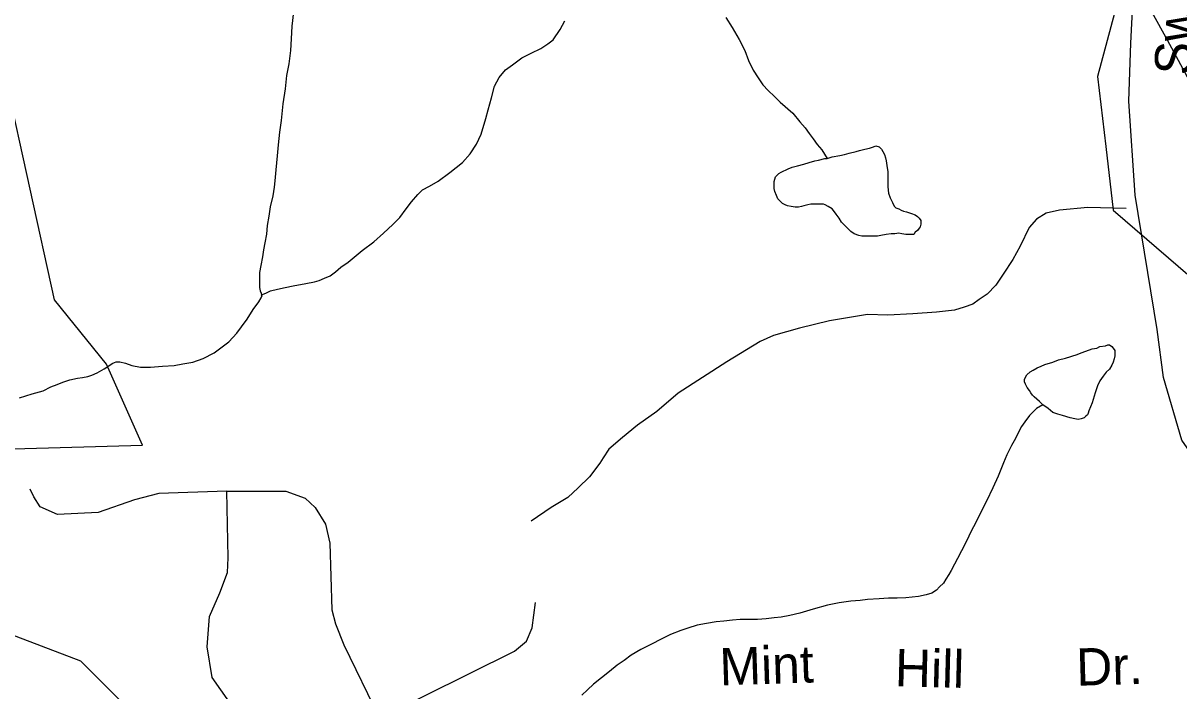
# Model space of a CAD drawing. Extents: x 2001466 to 2224147, y 644118 to 847247.
# Drawn here: x 2042019 to 2044965, y 737044 to 738745 of the extents above; entities that cross this region are included whole.
import ezdxf

# ---------------------------------------------------------------- set-up
doc = ezdxf.new("R2010")
doc.units = 0
for name, color, linetype in [('Exist Boundary Political City Limit New Hole', 7, 'Continuous'), ('Exist Hydrographic Creek Single Shore', 7, 'Continuous'), ('Exist Hydrographic Misc Water Feature', 7, 'Continuous'), ('Exist Railroad Mainline', 7, 'Continuous'), ('Exist Road Non-System Type 51', 7, 'Continuous'), ('Exist Road Non-System Type 51 Label', 7, 'Continuous'), ('Exist Road Secondary Type 51 Attributed', 7, 'Continuous'), ('Map Preparation Boundary City Limit Buffer Line', 7, 'Continuous')]:
    doc.layers.add(name, color=color, linetype=linetype)

msp = doc.modelspace()

# ---------------------------------------------------------------- linework, layer by layer
at = {"layer": 'Exist Boundary Political City Limit New Hole'}
msp.add_lwpolyline([(2041692.5, 737651.8), (2042322.8, 737669.9), (2042231.8, 737876.1), (2042098.5, 738039.8), (2041974.5, 738603.8)], dxfattribs=at)
at = {"layer": 'Exist Hydrographic Creek Single Shore'}
msp.add_lwpolyline([(2043110.3, 735564.8), (2042993.2, 735787.1), (2042926.1, 735978.7), (2042926.1, 736228.1), (2042834.3, 736312), (2042800.2, 736496.4), (2042716.1, 736629.4), (2042408.2, 736780), (2042316.3, 736903.3), (2042283.3, 737002.5), (2042166.2, 737119.6), (2041882.2, 737227.1), (2041615.2, 737459), (2041598.2, 737702.1), (2041398.3, 737850.6), (2041239.1, 737899.7), (2040948.2, 737859.8), (2040839.3, 737924.4), (2040648.2, 737974.1), (2040506.3, 737941), (2040056.8, 737940.6)], dxfattribs=at)
at = {"layer": 'Exist Hydrographic Misc Water Feature'}
for p, q in [((2044778.1, 738430.3), (2044797.4, 738268.9)), ((2044778.1, 738430.3), (2044797.4, 738268.9)), ((2044797.4, 738268.9), (2044993, 738099.2))]:
    msp.add_line(p, q, dxfattribs=at)
for points in [[(2044923.3, 739089.5), (2044824.9, 738862.9), (2044757, 738608.8), (2044778.1, 738430.3)], [(2044923.3, 739089.5), (2044824.9, 738862.9), (2044757, 738608.8), (2044778.1, 738430.3)], [(2042708.1, 738773.3), (2042704, 738737.3), (2042702.2, 738705.3), (2042700.1, 738675.3), (2042696.3, 738641.3), (2042690.3, 738611.2), (2042686.4, 738577.3), (2042680.5, 738539.3), (2042676.6, 738497.2), (2042672.5, 738467.2), (2042668.8, 738435.3), (2042666.7, 738407.3), (2042662.8, 738371.3), (2042660.8, 738343.2), (2042658.7, 738327.2), (2042655, 738305.3), (2042648.9, 738277.3), (2042645, 738253.3), (2042641.1, 738229.3), (2042639, 738207.2), (2042635.1, 738185.2), (2042631.2, 738167.3), (2042629.2, 738149.3), (2042625.1, 738127.3), (2042621.4, 738109.3), (2042621.4, 738095.3), (2042621.4, 738083.2), (2042621.4, 738071.2), (2042623.3, 738063.2), (2042625.3, 738057.2), (2042626.5, 738052.5), (2042627.4, 738049.2)], [(2042627.4, 738049.2), (2042626.5, 738052.5), (2042637.4, 738057.2), (2042649.3, 738063.2), (2042667.3, 738067.3), (2042687.2, 738071.4), (2042707.3, 738075.4), (2042739.3, 738081.4), (2042761.3, 738085.5), (2042773.4, 738089.5), (2042787.3, 738095.6), (2042801.2, 738101.6), (2042815.2, 738111.6), (2042829.1, 738123.6), (2042847.2, 738135.6), (2042883.3, 738165.7), (2042913, 738187.8), (2042937, 738209.8), (2042961, 738231.8), (2042979, 738249.9), (2042995, 738271.9), (2043009, 738289.9), (2043024.7, 738308), (2043036.8, 738320), (2043054.9, 738330), (2043076.8, 738342.1), (2043106.8, 738364.2), (2043138.8, 738390.1), (2043158.6, 738412.2), (2043174.6, 738436.2), (2043186.5, 738462.3), (2043198.4, 738502.3), (2043204.4, 738524.2), (2043212.4, 738554.3), (2043220.4, 738584.3), (2043232.3, 738606.3), (2043248.3, 738626.3), (2043266.1, 738638.4), (2043290.1, 738656.4), (2043314.1, 738668.4), (2043338.1, 738680.5), (2043356.1, 738692.5), (2043370.1, 738702.6), (2043387.9, 738728.6), (2043400, 738750.6)], [(2043809.9, 738759.4), (2043825.9, 738733.4), (2043843.9, 738703.5), (2043858.1, 738675.5), (2043868.1, 738649.5), (2043880, 738625.5), (2043892.1, 738605.6), (2043904.2, 738587.6), (2043918.2, 738573.6), (2043934.2, 738557.7), (2043948.3, 738543.6), (2043980.3, 738515.7), (2043998.3, 738493.8), (2044012.5, 738477.9), (2044022.5, 738463.9), (2044032.4, 738449.8), (2044042.4, 738435.9), (2044054.5, 738421.9), (2044068.5, 738399.9)], [(2044068.5, 738399.9), (2044080.6, 738404), (2044100.4, 738408), (2044112.3, 738410), (2044124.4, 738414), (2044142.5, 738418.1), (2044150.5, 738420.1), (2044164.4, 738424.1), (2044176.5, 738426.1), (2044186.4, 738430.1), (2044192.5, 738432.2), (2044200.5, 738430.1), (2044206.5, 738424.1), (2044210.4, 738418.2), (2044214.5, 738410.2), (2044216.5, 738402.2), (2044218.6, 738394.2), (2044220.6, 738382.2), (2044222.5, 738366.2), (2044222.5, 738356.2), (2044222.5, 738342.2), (2044222.7, 738328.2), (2044224.7, 738312.2), (2044228.6, 738300.2), (2044234.8, 738288.3), (2044238.7, 738278.3), (2044242.8, 738274.3), (2044250.8, 738272.3), (2044256.7, 738268.3), (2044262.6, 738266.3), (2044270.6, 738264.3), (2044282.7, 738260.3), (2044292.8, 738256.3), (2044298.7, 738252.4), (2044302.8, 738248.4), (2044306.7, 738242.4), (2044306.7, 738236.4), (2044306.7, 738232.4), (2044304.9, 738226.4), (2044302.8, 738222.4), (2044298.7, 738216.4), (2044292.8, 738212.4), (2044288.9, 738206.4), (2044280.9, 738206.4), (2044268.8, 738206.4), (2044258.7, 738208.4), (2044250.8, 738210.3), (2044240.7, 738208.3), (2044230.9, 738208.3), (2044218.8, 738206.2), (2044204.8, 738204.2), (2044196.8, 738202.2), (2044186.8, 738202.2), (2044178.8, 738202.2), (2044168.7, 738202.2), (2044156.8, 738202.2), (2044148.8, 738204.1), (2044136.7, 738208.1), (2044128.7, 738214.1), (2044120.7, 738222.1), (2044114.8, 738228), (2044110.7, 738232), (2044104.8, 738238), (2044098.8, 738248), (2044090.8, 738258), (2044086.7, 738264), (2044080.8, 738272), (2044070.7, 738278), (2044062.7, 738281.9), (2044058.6, 738283.9), (2044048.8, 738283.9), (2044036.7, 738283.9), (2044026.6, 738283.8), (2044018.6, 738281.8), (2044008.6, 738279.8), (2044002.8, 738277.8), (2043994.8, 738275.8), (2043986.8, 738275.8), (2043976.8, 738277.8), (2043966.8, 738279.8), (2043960.8, 738281.7), (2043954.7, 738285.7), (2043948.7, 738291.7), (2043942.8, 738297.7), (2043938.7, 738305.7), (2043934.8, 738315.7), (2043932.7, 738323.7), (2043932.7, 738331.7), (2043932.7, 738341.6), (2043934.8, 738347.6), (2043936.6, 738353.7), (2043940.5, 738357.7), (2043944.6, 738361.7), (2043950.6, 738365.7), (2043968.6, 738373.7), (2043978.6, 738377.8), (2043992.6, 738381.8), (2044008.6, 738385.8), (2044022.5, 738389.8), (2044036.5, 738393.8)], [(2044036.5, 738393.8), (2044046.5, 738395.9), (2044062.5, 738399.9), (2044068.5, 738399.9)], [(2042009.9, 737790.1), (2042041.9, 737800.2), (2042070, 737808.3), (2042089.9, 737818.3), (2042105.9, 737824.3), (2042119.8, 737830.3), (2042137.9, 737836.3), (2042157.8, 737840.3), (2042169.9, 737842.4), (2042183.8, 737844.4), (2042193.9, 737848.4), (2042207.8, 737854.5), (2042225.9, 737864.5), (2042247.8, 737878.5), (2042255.8, 737882.5), (2042265.8, 737882.5), (2042279.8, 737878.6), (2042295.8, 737872.6), (2042317.7, 737868.7), (2042343.8, 737868.7), (2042373.9, 737870.8), (2042403.8, 737872.9), (2042425.8, 737876.9), (2042451.6, 737880.9), (2042477.7, 737891), (2042505.8, 737905), (2042543.5, 737933.1), (2042563.6, 737955.1), (2042575.5, 737971.1), (2042589.6, 737991.2), (2042605.4, 738015.2), (2042619.4, 738035.2), (2042625.5, 738045.2), (2042627.4, 738049.2)], [(2044617.6, 737773), (2044609.6, 737781), (2044595.6, 737793), (2044591.5, 737797), (2044587.4, 737803), (2044583.6, 737809), (2044577.6, 737817), (2044573.5, 737825), (2044571.5, 737831), (2044571.5, 737837), (2044573.5, 737843), (2044577.4, 737849), (2044585.4, 737857), (2044593.4, 737861), (2044603.4, 737867.1), (2044613.5, 737871.1), (2044623.3, 737875.1), (2044643.4, 737881.1), (2044657.4, 737887.1), (2044675.4, 737891.1), (2044705.4, 737901.2), (2044715.4, 737905.2), (2044727.3, 737909.2), (2044743.3, 737915.3), (2044755.4, 737917.3), (2044763.4, 737921.3), (2044777.3, 737923.3), (2044783.3, 737925.3), (2044787.4, 737925.3), (2044793.3, 737921.3), (2044797.2, 737917.3), (2044801.3, 737911.4), (2044801.3, 737905.4), (2044801.3, 737897.4), (2044799.3, 737889.4), (2044797.4, 737881.4), (2044793.5, 737873.4), (2044787.4, 737863.4), (2044779.4, 737855.4), (2044771.4, 737845.4), (2044763.4, 737833.4), (2044757.6, 737821.3), (2044751.5, 737803.3), (2044743.5, 737777.3), (2044739.6, 737767.3), (2044735.5, 737757.3), (2044733.6, 737751.3), (2044731.6, 737747.3), (2044727.7, 737743.3), (2044723.6, 737739.3), (2044715.6, 737737.2), (2044707.6, 737735.2), (2044699.6, 737737.2), (2044687.7, 737739.2), (2044667.6, 737745.2), (2044655.7, 737749.2), (2044643.6, 737753.1), (2044631.7, 737763.1), (2044617.6, 737773)], [(2044617.6, 737773), (2044601.6, 737763), (2044591.8, 737753), (2044583.8, 737745), (2044571.7, 737729), (2044563.7, 737717), (2044555.9, 737703), (2044547.9, 737686.9), (2044537.8, 737668.9), (2044525.7, 737644.9), (2044517.9, 737624.9), (2044504, 737590.9), (2044490, 737560.9), (2044474.1, 737526.8), (2044460.1, 737498.8), (2044448.2, 737474.8), (2044434.3, 737448.8), (2044424.2, 737426.7), (2044410.3, 737400.7), (2044400.4, 737380.7), (2044392.4, 737366.7), (2044384.4, 737350.7), (2044378.5, 737340.6), (2044370.5, 737328.6), (2044364.6, 737318.6), (2044354.5, 737308.6), (2044346.5, 737300.6), (2044334.6, 737292.6), (2044320.5, 737288.6), (2044300.6, 737284.6), (2044268.6, 737280.5), (2044246.6, 737280.4), (2044224.5, 737280.4), (2044200.5, 737278.4), (2044170.6, 737276.3), (2044152.5, 737274.3), (2044128.7, 737272.2), (2044098.6, 737268.1), (2044068.7, 737262.1), (2044032.8, 737252.1), (2043998.7, 737242), (2043972.7, 737235.9), (2043950.8, 737231.9), (2043932.7, 737229.9), (2043912.6, 737227.8), (2043890.7, 737225.8), (2043868.7, 737225.7), (2043846.8, 737225.7), (2043826.7, 737223.7), (2043804.8, 737221.6), (2043784.9, 737219.6), (2043760.9, 737215.5), (2043736.9, 737211.5), (2043712.9, 737203.5), (2043694.9, 737197.4), (2043668.8, 737187.4), (2043645, 737175.3), (2043620.8, 737163.3), (2043592.9, 737149.2), (2043569, 737135.1), (2043550.9, 737121.1), (2043533.1, 737109.1), (2043513, 737093.1), (2043493.1, 737077), (2043473, 737061), (2043457.2, 737046.9), (2043443.3, 737033)]]:
    msp.add_lwpolyline(points, dxfattribs=at)
at = {"layer": 'Exist Railroad Mainline'}
msp.add_lwpolyline([(2044852, 738852.1), (2044934.6, 738702.3), (2045475.8, 737702.5), (2046029.7, 736693.6), (2046415.7, 736022.5), (2046415.9, 736022.1), (2046546.4, 735713.2), (2046633.3, 735435), (2046650.9, 735378.6), (2046651, 735378.1), (2046692.8, 735099.6), (2046708.5, 734902), (2046708.5, 734901.6), (2046692.8, 734577.4), (2046661.8, 734347.9), (2046630.1, 734113.1), (2046483.8, 733489.4), (2046365.4, 732962.5), (2046280.3, 732583.6), (2045940.8, 731105), (2045593.1, 729582.8)], dxfattribs=at)
at = {"layer": 'Exist Road Non-System Type 51'}
for points in [[(2044830.3, 738273), (2044732.3, 738275), (2044660.2, 738268.5), (2044626.1, 738261.2), (2044601.7, 738245.7), (2044583.3, 738224.1), (2044560.3, 738176.5), (2044541.6, 738142.9), (2044516.9, 738105.4), (2044498.3, 738077.8), (2044475.8, 738054.3), (2044455.5, 738040.7), (2044439.3, 738029), (2044417.1, 738021.5), (2044393, 738014), (2044346.9, 738008.9), (2044286.8, 738004.1), (2044222.7, 738001.4), (2044170.8, 738002.5), (2044074.4, 737986.5), (2043998, 737968), (2043931.7, 737949.4), (2043897.3, 737934.1), (2043812.3, 737881.8), (2043688.6, 737802.3), (2043633.7, 737755.5), (2043585, 737720.5), (2043546.3, 737689.3), (2043511.7, 737660), (2043497.6, 737637.9)], [(2043497.6, 737637.9), (2043489, 737624.4), (2043462.3, 737589), (2043433.7, 737561.5), (2043407.2, 737536.1), (2043364.7, 737511), (2043313.9, 737476)], [(2042538.2, 737552.3), (2042365.1, 737546.9), (2042302.6, 737530.8), (2042209.8, 737498.7), (2042106.6, 737493.3), (2042062, 737513), (2042046, 737538), (2042037, 737557.6)], [(2042927.3, 736974.4), (2042811.2, 736922.2), (2042739.9, 736915.1), (2042632.8, 736940.1), (2042561.4, 736991.9), (2042500.7, 737077.6), (2042488.2, 737156.2), (2042493.6, 737233), (2042520.3, 737293.7), (2042540, 737345.5), (2042541.8, 737382.6), (2042538.2, 737552.3)], [(2042538.2, 737552.3), (2042688.1, 737552.3), (2042738.1, 737534.4), (2042763.1, 737511.2), (2042789.8, 737468.3), (2042800.5, 737420.1), (2042805.9, 737250.5), (2042814.8, 737214.7), (2042836.2, 737161.2), (2042927.3, 736974.4)], [(2042927.3, 736974.4), (2043271.7, 737145.4), (2043302, 737170.4), (2043316.3, 737204.4), (2043325.2, 737268.7)]]:
    msp.add_lwpolyline(points, dxfattribs=at)
at = {"layer": 'Exist Road Secondary Type 51 Attributed'}
msp.add_lwpolyline([(2045509.6, 737001.2), (2045384.1, 737167.8), (2045199.1, 737386.9), (2045034.9, 737592.2), (2044972.2, 737682.4), (2044925.5, 737841.8), (2044909.4, 737964.2), (2044853.1, 738306.4), (2044837, 738546.3), (2044841.8, 738693.7), (2044847.6, 738794.1)], dxfattribs=at)
at = {"layer": 'Map Preparation Boundary City Limit Buffer Line'}
msp.add_lwpolyline([(2041692.5, 737651.8), (2042322.8, 737669.9), (2042231.8, 737876.1), (2042098.5, 738039.8), (2041974.5, 738603.8)], dxfattribs=at)

# ---------------------------------------------------------------- texts
at = {"layer": 'Exist Road Non-System Type 51 Label'}
for s, rotation, p in [('Swordgate', 86.0554, (2044995.8, 738610.1)), ('Mint', 1.8572, (2043795.3, 737057.7)), ('Hill', 358.5201, (2044240, 737055.9)), ('Dr.', 1.5928, (2044704.3, 737056.9))]:
    msp.add_text(s, height=95, rotation=rotation, dxfattribs=at).set_placement(p)

doc.saveas('drawing.dxf')
